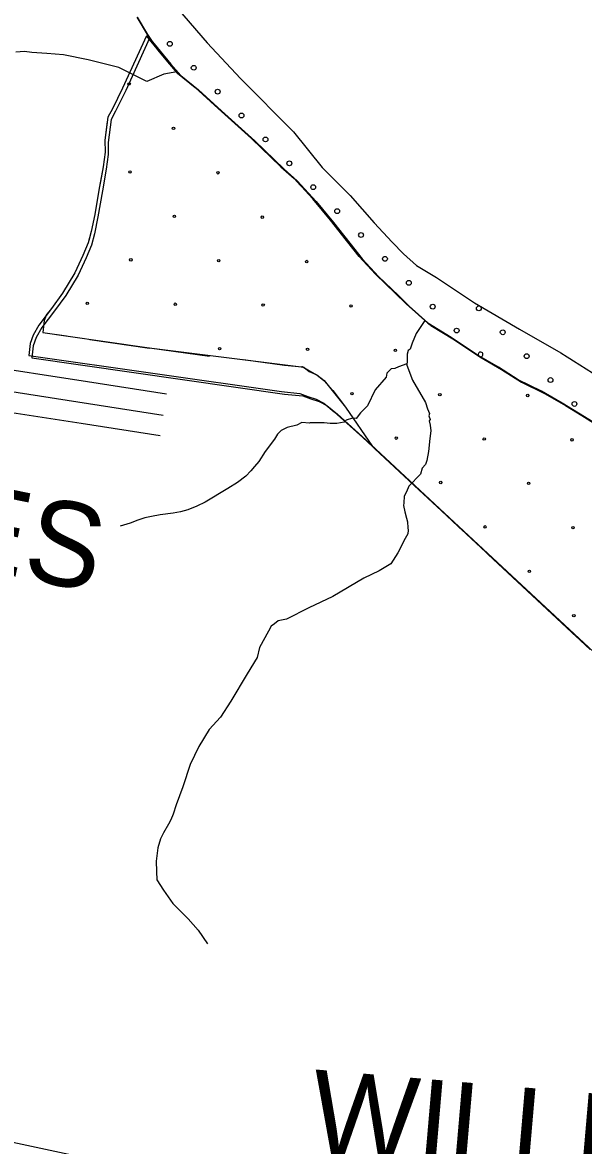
# Model space of a CAD drawing. Extents: x 1551132 to 1791609, y 378168 to 563823.
# Drawn here: x 1642504 to 1644958, y 474705 to 479620 of the extents above; entities that cross this region are included whole.
import ezdxf

# ---------------------------------------------------------------- set-up
doc = ezdxf.new("R2010")
doc.units = 0
for name, color, linetype in [('DESIGN - EROSION CONTROL - Devices', 7, 'Continuous'), ('DESIGN - ROW - Right-of-Way and Easement Labels', 7, 'Continuous'), ('DESIGN - SCRATCH - User 1', 7, 'Continuous'), ('DESIGN - TRAFFIC CONTROL PERMANENT - Pavement Marking Text', 7, 'Continuous'), ('DESIGN - TRANSPORTATION - Edge of Traveled Way', 7, 'Continuous'), ('DESIGN - TRANSPORTATION - Text', 7, 'Continuous'), ('SURVEY - PROPERTY - Owners', 7, 'Continuous'), ('SURVEY - TRANSPORTATION - Roads', 7, 'Continuous'), ('SURVEY - VEGETATION - Features with Text', 7, 'Continuous')]:
    doc.layers.add(name, color=color, linetype=linetype)

msp = doc.modelspace()

# ---------------------------------------------------------------- linework, layer by layer
at = {"layer": 'DESIGN - EROSION CONTROL - Devices'}
for centre in [(1642970.164, 479350.282), (1642970.164, 479350.282), (1643164.307, 479156.139), (1643164.307, 479156.139), (1642973.897, 478965.73), (1642973.897, 478965.73), (1643358.45, 478961.996), (1643358.45, 478961.996), (1643168.041, 478771.586), (1643168.041, 478771.586), (1643552.594, 478767.853), (1643552.594, 478767.853), (1642977.631, 478581.177), (1642977.631, 478581.177), (1643362.184, 478577.443), (1643362.184, 478577.443), (1643746.737, 478573.71), (1643746.737, 478573.71), (1642787.221, 478390.767), (1642787.221, 478390.767), (1643171.774, 478387.033), (1643171.774, 478387.033), (1643556.327, 478383.3), (1643556.327, 478383.3), (1643940.88, 478379.566), (1643940.88, 478379.566), (1643365.917, 478192.89), (1643365.917, 478192.89), (1643750.47, 478189.157), (1643750.47, 478189.157), (1644135.023, 478185.423), (1644135.023, 478185.423), (1643944.614, 477995.013), (1643944.614, 477995.013), (1644329.166, 477991.28), (1644329.166, 477991.28), (1644713.719, 477987.546), (1644713.719, 477987.546), (1644138.757, 477800.87), (1644138.757, 477800.87), (1644523.31, 477797.137), (1644523.31, 477797.137), (1644907.863, 477793.403), (1644907.863, 477793.403), (1644332.9, 477606.727), (1644332.9, 477606.727), (1644717.453, 477602.993), (1644717.453, 477602.993), (1644527.043, 477412.584), (1644527.043, 477412.584), (1644911.596, 477408.85), (1644911.596, 477408.85), (1644721.186, 477218.44), (1644721.186, 477218.44), (1644915.33, 477024.297), (1644915.33, 477024.297)]:
    msp.add_circle(centre, 5.28, dxfattribs=at)
at = {"layer": 'DESIGN - SCRATCH - User 1'}
for points in [[(1643182.424, 479680.842), (1643312.212, 479530.805), (1643457.892, 479374.518), (1643688.428, 479140.92), (1643814.134, 478984.933), (1643936.322, 478863.022), (1644042.553, 478743.352), (1644121.293, 478658.116), (1644170.542, 478607.348), (1644227.782, 478556.464), (1644314.971, 478503.137), (1644481.301, 478392.601), (1644677.546, 478277.623), (1644857.984, 478174.888), (1644996.647, 478086.777)], [(1644999.555, 477870.513), (1644936.148, 477909.481), (1644864.833, 477954.565), (1644773.61, 478005.95), (1644672.38, 478055.476), (1644585.215, 478110.802), (1644490.059, 478166.245), (1644379.203, 478241.939), (1644276.139, 478303.507), (1644181.416, 478388.968), (1644134.109, 478435.711), (1644047.344, 478519.054), (1643976.488, 478596.173), (1643921.506, 478665.041), (1643850.816, 478754.16), (1643774.184, 478847.371), (1643691.511, 478936.673), (1643634.271, 478987.558), (1643506.108, 479111.553), (1643360.078, 479243.814), (1643259.447, 479335.375), (1643182.39, 479398.56), (1643139.108, 479447.245), (1643095.884, 479499.929), (1643050.868, 479566.648), (1643005.986, 479643.383)], [(1643045.827, 479560.939), (1642941.396, 479332.708), (1642896.939, 479242.064), (1642877.231, 479205.513), (1642864.623, 479104.877), (1642865.489, 479052.076), (1642856.598, 478988.191), (1642839.29, 478894.013), (1642820.09, 478779.06), (1642804.674, 478705.659), (1642791.182, 478656.232), (1642768.008, 478600.522), (1642733.35, 478524.154), (1642679.318, 478435.226), (1642630.394, 478368.641), (1642607.228, 478338.099), (1642598.787, 478316.29), (1642593.162, 478263.189), (1642693.01, 478248.938), (1643057.234, 478196.187), (1643733.66, 478111.085), (1643757.568, 478092.793), (1643791.317, 478077.318), (1643823.666, 478053.409), (1643916.481, 477936.656), (1644034.611, 477763.626), (1644336.295, 477482.111), (1644986.996, 476875.421)], [(1644999.555, 477870.513), (1644936.148, 477909.481), (1644864.833, 477954.565), (1644773.61, 478005.95), (1644672.38, 478055.476), (1644585.215, 478110.802), (1644490.059, 478166.245), (1644379.203, 478241.939), (1644276.139, 478303.507), (1644181.416, 478388.968), (1644134.109, 478435.711), (1644047.344, 478519.054), (1643976.488, 478596.173), (1643921.506, 478665.041), (1643850.816, 478754.16), (1643774.184, 478847.371), (1643691.511, 478936.673), (1643634.271, 478987.558), (1643506.108, 479111.553), (1643360.078, 479243.814), (1643259.447, 479335.375), (1643182.39, 479398.56), (1643139.108, 479447.245), (1643045.827, 479560.939)]]:
    msp.add_lwpolyline(points, dxfattribs=at)
at = {"layer": 'DESIGN - TRAFFIC CONTROL PERMANENT - Pavement Marking Text'}
for points in [[(1643045.827, 479560.939), (1642941.396, 479332.708), (1642896.939, 479242.064), (1642877.231, 479205.513), (1642864.623, 479104.877), (1642865.489, 479052.076), (1642856.598, 478988.191), (1642839.29, 478894.013), (1642820.09, 478779.06), (1642804.674, 478705.659), (1642791.182, 478656.232), (1642768.008, 478600.522), (1642733.35, 478524.154), (1642679.318, 478435.226), (1642630.394, 478368.641), (1642574.979, 478295.731), (1642550.363, 478251.238), (1642537.055, 478214.604), (1642531.522, 478161.878), (1643636.429, 478004.282), (1643716.319, 477996.899), (1643751.334, 477983.665), (1643787.967, 477972.015), (1643821.308, 477954.006), (1643867.19, 477916.647), (1643991.995, 477803.119), (1644336.295, 477482.111), (1644986.996, 476875.421)], [(1643045.827, 479560.939), (1642941.396, 479332.708), (1642896.939, 479242.064), (1642877.231, 479205.513), (1642864.623, 479104.877), (1642865.489, 479052.076), (1642856.598, 478988.191), (1642839.29, 478894.013), (1642820.09, 478779.06), (1642804.674, 478705.659), (1642791.182, 478656.232), (1642768.008, 478600.522), (1642733.35, 478524.154), (1642679.318, 478435.226), (1642630.394, 478368.641), (1642574.979, 478295.731), (1642550.363, 478251.238), (1642537.055, 478214.604), (1642531.522, 478161.878), (1643636.429, 478004.282), (1643716.319, 477996.899), (1643751.334, 477983.665), (1643787.967, 477972.015), (1643821.308, 477954.006), (1643867.19, 477916.647), (1643991.995, 477803.119), (1644336.295, 477482.111), (1644986.996, 476875.421)], [(1643045.827, 479560.939), (1642941.396, 479332.708), (1642896.939, 479242.064), (1642877.231, 479205.513), (1642864.623, 479104.877), (1642865.489, 479052.076), (1642856.598, 478988.191), (1642839.29, 478894.013), (1642820.09, 478779.06), (1642804.674, 478705.659), (1642791.182, 478656.232), (1642768.008, 478600.522), (1642733.35, 478524.154), (1642679.318, 478435.226), (1642630.394, 478368.641), (1642574.979, 478295.731), (1642550.363, 478251.238), (1642537.055, 478214.604), (1642531.522, 478161.878), (1643636.429, 478004.282), (1643716.319, 477996.899), (1643751.334, 477983.665), (1643787.967, 477972.015), (1643821.308, 477954.006), (1643867.19, 477916.647), (1643991.995, 477803.119), (1644336.295, 477482.111), (1644986.996, 476875.421)], [(1643045.827, 479560.939), (1642941.396, 479332.708), (1642896.939, 479242.064), (1642877.231, 479205.513), (1642864.623, 479104.877), (1642865.489, 479052.076), (1642856.598, 478988.191), (1642839.29, 478894.013), (1642820.09, 478779.06), (1642804.674, 478705.659), (1642791.182, 478656.232), (1642768.008, 478600.522), (1642733.35, 478524.154), (1642679.318, 478435.226), (1642630.394, 478368.641), (1642574.979, 478295.731), (1642550.363, 478251.238), (1642537.055, 478214.604), (1642531.522, 478161.878), (1643636.429, 478004.282), (1643716.319, 477996.899), (1643751.334, 477983.665), (1643787.967, 477972.015), (1643821.308, 477954.006), (1643867.19, 477916.647), (1643991.995, 477803.119), (1644336.295, 477482.111), (1644986.996, 476875.421)], [(1643045.827, 479560.939), (1642941.396, 479332.708), (1642896.939, 479242.064), (1642877.231, 479205.513), (1642864.623, 479104.877), (1642865.489, 479052.076), (1642856.598, 478988.191), (1642839.29, 478894.013), (1642820.09, 478779.06), (1642804.674, 478705.659), (1642791.182, 478656.232), (1642768.008, 478600.522), (1642733.35, 478524.154), (1642679.318, 478435.226), (1642630.394, 478368.641), (1642574.979, 478295.731), (1642550.363, 478251.238), (1642537.055, 478214.604), (1642531.522, 478161.878), (1643636.429, 478004.282), (1643716.319, 477996.899), (1643751.334, 477983.665), (1643787.967, 477972.015), (1643821.308, 477954.006), (1643867.19, 477916.647), (1643991.995, 477803.119), (1644336.295, 477482.111), (1644986.996, 476875.421)], [(1643045.827, 479560.939), (1643139.108, 479447.245), (1643182.39, 479398.56), (1643259.447, 479335.375), (1643360.078, 479243.814), (1643506.108, 479111.553), (1643634.271, 478987.558), (1643691.511, 478936.673), (1643774.184, 478847.371), (1643850.816, 478754.16), (1643921.506, 478665.041), (1643976.488, 478596.173), (1644047.344, 478519.054), (1644134.109, 478435.711), (1644181.416, 478388.968), (1644276.139, 478303.507), (1644379.203, 478241.939), (1644490.059, 478166.245), (1644585.215, 478110.802), (1644672.38, 478055.476), (1644773.61, 478005.95), (1644864.833, 477954.565), (1644936.148, 477909.481), (1644999.555, 477870.513)], [(1643045.827, 479560.939), (1643139.108, 479447.245), (1643182.39, 479398.56), (1643259.447, 479335.375), (1643360.078, 479243.814), (1643506.108, 479111.553), (1643634.271, 478987.558), (1643691.511, 478936.673), (1643774.184, 478847.371), (1643850.816, 478754.16), (1643921.506, 478665.041), (1643976.488, 478596.173), (1644047.344, 478519.054), (1644134.109, 478435.711), (1644181.416, 478388.968), (1644276.139, 478303.507), (1644379.203, 478241.939), (1644490.059, 478166.245), (1644585.215, 478110.802), (1644672.38, 478055.476), (1644773.61, 478005.95), (1644864.833, 477954.565), (1644936.148, 477909.481), (1644999.555, 477870.513)], [(1643045.827, 479560.939), (1643139.108, 479447.245), (1643182.39, 479398.56), (1643259.447, 479335.375), (1643360.078, 479243.814), (1643506.108, 479111.553), (1643634.271, 478987.558), (1643691.511, 478936.673), (1643774.184, 478847.371), (1643850.816, 478754.16), (1643921.506, 478665.041), (1643976.488, 478596.173), (1644047.344, 478519.054), (1644134.109, 478435.711), (1644181.416, 478388.968), (1644276.139, 478303.507), (1644379.203, 478241.939), (1644490.059, 478166.245), (1644585.215, 478110.802), (1644672.38, 478055.476), (1644773.61, 478005.95), (1644864.833, 477954.565), (1644936.148, 477909.481), (1644999.555, 477870.513)], [(1643045.827, 479560.939), (1643139.108, 479447.245), (1643182.39, 479398.56), (1643259.447, 479335.375), (1643360.078, 479243.814), (1643506.108, 479111.553), (1643634.271, 478987.558), (1643691.511, 478936.673), (1643774.184, 478847.371), (1643850.816, 478754.16), (1643921.506, 478665.041), (1643976.488, 478596.173), (1644047.344, 478519.054), (1644134.109, 478435.711), (1644181.416, 478388.968), (1644276.139, 478303.507), (1644379.203, 478241.939), (1644490.059, 478166.245), (1644585.215, 478110.802), (1644672.38, 478055.476), (1644773.61, 478005.95), (1644864.833, 477954.565), (1644936.148, 477909.481), (1644999.555, 477870.513)], [(1643045.827, 479560.939), (1643139.108, 479447.245), (1643182.39, 479398.56), (1643259.447, 479335.375), (1643360.078, 479243.814), (1643506.108, 479111.553), (1643634.271, 478987.558), (1643691.511, 478936.673), (1643774.184, 478847.371), (1643850.816, 478754.16), (1643921.506, 478665.041), (1643976.488, 478596.173), (1644047.344, 478519.054), (1644134.109, 478435.711), (1644181.416, 478388.968), (1644276.139, 478303.507), (1644379.203, 478241.939), (1644490.059, 478166.245), (1644585.215, 478110.802), (1644672.38, 478055.476), (1644773.61, 478005.95), (1644864.833, 477954.565), (1644936.148, 477909.481), (1644999.555, 477870.513)], [(1643059.518, 479550.681), (1642955.087, 479322.45), (1642910.63, 479231.806), (1642890.922, 479195.255), (1642878.314, 479094.619), (1642879.181, 479041.817), (1642870.289, 478977.932), (1642852.981, 478883.755), (1642833.781, 478768.802), (1642818.365, 478695.4), (1642804.874, 478645.974), (1642781.699, 478590.264), (1642747.042, 478513.895), (1642693.01, 478424.968), (1642644.086, 478358.383), (1642588.67, 478285.472), (1642564.054, 478240.98), (1642550.746, 478204.345), (1642545.213, 478151.619), (1643650.12, 477994.024), (1643730.01, 477986.64), (1643765.026, 477973.407), (1643801.658, 477961.756), (1643834.999, 477943.748), (1643880.881, 477906.388), (1644005.687, 477792.86), (1644349.987, 477471.852), (1645000.688, 476865.162)], [(1643059.518, 479550.681), (1643152.799, 479436.986), (1643196.082, 479388.301), (1643273.138, 479325.117), (1643373.769, 479233.556), (1643519.799, 479101.294), (1643647.962, 478977.299), (1643705.203, 478926.415), (1643787.876, 478837.112), (1643864.507, 478743.902), (1643935.197, 478654.783), (1643990.179, 478585.914), (1644061.036, 478508.796), (1644147.8, 478425.452), (1644195.108, 478378.709), (1644289.83, 478293.249), (1644392.895, 478231.68), (1644503.75, 478155.987), (1644598.906, 478100.544), (1644686.071, 478045.217), (1644787.302, 477995.691), (1644878.525, 477944.307), (1644949.84, 477899.222), (1645013.246, 477860.254)]]:
    msp.add_lwpolyline(points, dxfattribs=at)
for centre in [(1643148.266, 479526.102), (1643148.266, 479526.102), (1643252.805, 479421.563), (1643252.805, 479421.563), (1643357.343, 479317.024), (1643357.343, 479317.024), (1643461.882, 479212.486), (1643461.882, 479212.486), (1643566.421, 479107.947), (1643566.421, 479107.947), (1643670.959, 479003.408), (1643670.959, 479003.408), (1643775.498, 478898.87), (1643775.498, 478898.87), (1643880.037, 478794.331), (1643880.037, 478794.331), (1643984.575, 478689.792), (1643984.575, 478689.792), (1644089.114, 478585.254), (1644089.114, 478585.254), (1644193.653, 478480.715), (1644193.653, 478480.715), (1644298.191, 478376.176), (1644298.191, 478376.176), (1644499.801, 478368.709), (1644499.801, 478368.709), (1644402.73, 478271.638), (1644402.73, 478271.638), (1644604.34, 478264.171), (1644604.34, 478264.171), (1644708.879, 478159.632), (1644708.879, 478159.632), (1644813.417, 478055.093), (1644813.417, 478055.093), (1644917.956, 477950.555), (1644917.956, 477950.555)]:
    msp.add_circle(centre, 10.56, dxfattribs=at)
for centre, start, end in [((1643245.337, 479623.173), 199.775381, 241.946849), ((1644507.269, 478167.099), 266.858423, 212.686824), ((1644910.489, 478152.165), 205.827484, 269.306095)]:
    msp.add_arc(centre, 10.56, start, end, dxfattribs=at)
at = {"layer": 'DESIGN - TRANSPORTATION - Edge of Traveled Way'}
for points in [[(1643182.424, 479680.842), (1643312.212, 479530.805), (1643457.892, 479374.518), (1643688.428, 479140.92), (1643814.134, 478984.933), (1643936.322, 478863.022), (1644042.553, 478743.352), (1644121.293, 478658.116), (1644170.542, 478607.348), (1644227.782, 478556.464), (1644314.971, 478503.137), (1644481.301, 478392.601), (1644677.546, 478277.623), (1644857.984, 478174.888), (1644996.647, 478086.777)], [(1643005.986, 479643.383), (1643050.868, 479566.648), (1643095.884, 479499.929), (1643139.108, 479447.245), (1643182.39, 479398.56), (1643259.447, 479335.375), (1643360.078, 479243.814), (1643506.108, 479111.553), (1643634.271, 478987.558), (1643691.511, 478936.673), (1643774.184, 478847.371), (1643850.816, 478754.16), (1643921.506, 478665.041), (1643976.488, 478596.173), (1644047.344, 478519.054), (1644134.109, 478435.711), (1644181.416, 478388.968), (1644276.139, 478303.507), (1644379.203, 478241.939), (1644490.059, 478166.245), (1644585.215, 478110.802), (1644672.38, 478055.476), (1644773.61, 478005.95), (1644864.833, 477954.565), (1644936.148, 477909.481), (1644999.555, 477870.513)]]:
    msp.add_lwpolyline(points, dxfattribs=at)
at = {"layer": 'DESIGN - TRANSPORTATION - Text'}
for points in [[(1643178.124, 479403.352), (1643122.2, 479394.252), (1643047.818, 479361.242), (1642924.73, 479422.977), (1642791.283, 479456.828), (1642683.652, 479478.32), (1642609.77, 479483.337), (1642543.889, 479488.237), (1642511.973, 479492.679), (1642473.949, 479489.195)], [(1644263.039, 478315.324), (1644226.207, 478258.223), (1644207.666, 478216.438), (1644199.324, 478190.538), (1644191.258, 478184.637), (1644187.041, 478168.687), (1644186.833, 478152.678), (1644186.641, 478138.67), (1644184.408, 478120.677), (1644209.499, 478054.284), (1644266.164, 477957.432), (1644275.78, 477929.272), (1644283.505, 477909.155), (1644281.372, 477899.172), (1644287.155, 477883.08), (1644283.08, 477877.129), (1644286.813, 477857.062), (1644290.488, 477832.995), (1644286.038, 477799.027), (1644279.297, 477743.076), (1644272.764, 477703.133), (1644266.531, 477685.199), (1644252.331, 477669.382), (1644243.989, 477643.473), (1644193.316, 477590.122), (1644183.007, 477566.246), (1644172.749, 477546.371), (1644172.374, 477518.353), (1644170.216, 477506.37), (1644175.833, 477478.269), (1644183.457, 477450.143), (1644187.241, 477434.076), (1644188.891, 477408.034), (1644190.757, 477398), (1644188.541, 477382.017), (1644178.282, 477362.141), (1644145.458, 477298.539), (1644114.851, 477250.921), (1644064.468, 477219.587), (1643996.103, 477188.495), (1643861.131, 477108.276), (1643756.534, 477057.666), (1643657.961, 477008.973), (1643621.887, 477001.456), (1643605.712, 476987.664), (1643591.596, 476977.856), (1643579.313, 476956.005), (1643540.389, 476884.478), (1643529.806, 476840.585), (1643486.882, 476769.117), (1643415.35, 476649.997), (1643370.459, 476580.554), (1643319.752, 476525.202), (1643274.811, 476451.759), (1643237.771, 476372.198), (1643204.496, 476274.571), (1643175.48, 476196.902), (1643162.931, 476155.042), (1643152.623, 476131.167), (1643142.364, 476111.291), (1643119.873, 476073.565), (1643107.54, 476047.715), (1643095.015, 476007.847), (1643088.249, 475949.895), (1643089.632, 475903.836), (1643091.149, 475867.785), (1643120.531, 475823.35), (1643161.722, 475764.741), (1643228.779, 475697.764), (1643272.069, 475647.138), (1643313.26, 475588.519)], [(1644185.033, 478125.736), (1644148.334, 478113.169), (1644132.242, 478105.385), (1644116.226, 478103.602), (1644098.001, 478085.835), (1644093.768, 478067.876), (1644047.061, 478012.475), (1644012.162, 477942.889), (1643981.762, 477911.28), (1643963.454, 477887.513), (1643947.471, 477887.73), (1643919.389, 477880.113), (1643911.264, 477870.212), (1643879.215, 477864.646), (1643849.24, 477865.054), (1643823.291, 477867.412), (1643761.351, 477868.262), (1643759.326, 477866.287), (1643725.385, 477868.754), (1643703.244, 477857.045), (1643661.153, 477847.612), (1643647.062, 477839.803), (1643634.987, 477833.961), (1643618.787, 477818.169), (1643606.504, 477796.319), (1643565.822, 477742.834), (1643537.264, 477699.191), (1643518.99, 477677.416), (1643502.732, 477657.623), (1643480.432, 477633.914), (1643444.091, 477606.389), (1643401.784, 477580.946), (1643303.053, 477520.245), (1643266.846, 477502.728), (1643226.663, 477487.26), (1643194.564, 477477.693), (1643162.515, 477472.127), (1643106.458, 477464.885), (1643068.384, 477457.401), (1643038.334, 477451.809), (1643008.227, 477442.209), (1642974.077, 477428.667), (1642931.012, 477415.833)]]:
    msp.add_lwpolyline(points, dxfattribs=at)
at = {"layer": 'SURVEY - PROPERTY - Owners'}
for points in [[(1640334.257, 478082.816), (1640478.528, 478085.483), (1640698.565, 478066.507), (1640790.429, 478047.24), (1640886.377, 478033.94), (1640944.201, 478029.532), (1641008.457, 478028.298), (1641032.532, 478031.982), (1641062.698, 478041.599), (1641119.021, 478060.882), (1641252.11, 478131.251), (1641312.567, 478160.502), (1641360.907, 478181.894), (1641403.056, 478191.303), (1641421.106, 478191.111), (1641441.122, 478190.844), (1641481.146, 478188.303), (1641581.044, 478170.936), (1641822.68, 478119.609), (1642156.214, 478051.033), (1643119.491, 477901.888)], [(1642294.56, 478125.035), (1642788.665, 478048.533), (1643133.916, 477995.074)], [(1642266.261, 477942.205), (1642760.366, 477865.703), (1643105.608, 477812.244)]]:
    msp.add_lwpolyline(points, dxfattribs=at)
at = {"layer": 'SURVEY - TRANSPORTATION - Roads'}
msp.add_lwpolyline([(1642429.572, 474726.588), (1642461.113, 474720.563), (1642768.139, 474653.787), (1642921.627, 474616.727)], dxfattribs=at)
at = {"layer": 'SURVEY - VEGETATION - Features with Text'}
for points in [[(1643045.827, 479560.939), (1642941.396, 479332.708), (1642935.663, 479321.025)], [(1643045.827, 479560.939), (1643139.108, 479447.245), (1643182.39, 479398.56), (1643222.431, 479365.726)], [(1643334.995, 479266.64), (1643360.078, 479243.814), (1643506.108, 479111.553), (1643529.865, 479088.561)], [(1642874.681, 479185.138), (1642864.623, 479104.877), (1642865.489, 479052.076), (1642856.598, 478988.191), (1642844.706, 478923.464)], [(1643529.865, 479088.569), (1643634.271, 478987.558), (1643691.511, 478936.673), (1643720.136, 478905.748)], [(1642844.706, 478923.464), (1642839.29, 478894.013), (1642820.09, 478779.06), (1642804.674, 478705.659), (1642793.482, 478664.649)], [(1643818.917, 478792.953), (1643850.816, 478754.16), (1643921.506, 478665.041), (1643976.488, 478596.173), (1643984.538, 478587.406)], [(1643984.538, 478587.414), (1644047.344, 478519.054), (1644134.109, 478435.711), (1644170.283, 478399.968)], [(1642734.559, 478526.812), (1642733.35, 478524.154), (1642679.318, 478435.226), (1642630.394, 478368.641), (1642606.503, 478337.207)], [(1642606.962, 478337.982), (1642598.928, 478315.882), (1642593.395, 478263.155), (1642696.334, 478248.472)], [(1644281.955, 478300.032), (1644379.203, 478241.939), (1644490.059, 478166.245), (1644504.3, 478157.945)], [(1642798.082, 478232.13), (1643059.434, 478194.854)], [(1643059.684, 478196.579), (1643321.036, 478159.295)], [(1643470.549, 478145.336), (1643649.987, 478119.744), (1643726.643, 478112.66)], [(1644504.3, 478157.954), (1644585.215, 478110.802), (1644672.38, 478055.476), (1644732.653, 478025.984)], [(1643726.235, 478114.044), (1643726.593, 478113.952), (1643758.784, 478094.843), (1643792.825, 478077.009), (1643822.524, 478053.484), (1643861.232, 478008.716), (1643916.714, 477936.964)], [(1644864.575, 477954.707), (1644864.833, 477954.565), (1644936.148, 477909.481), (1644999.555, 477870.513), (1645066.903, 477827.487), (1645088.578, 477815.053)], [(1644044.644, 477754.034), (1644237.739, 477574.005)], [(1644237.739, 477574.005), (1644336.295, 477482.111), (1644430.826, 477393.975)], [(1644540.541, 477291.681), (1644733.628, 477111.652)], [(1644733.628, 477111.652), (1644926.723, 476931.614)]]:
    msp.add_lwpolyline(points, dxfattribs=at)

# ---------------------------------------------------------------- texts
at = {"layer": 'DESIGN - ROW - Right-of-Way and Easement Labels'}
for s, height, rotation, p in [('ESTES', 369.992, 348.3818, (1641228.24, 477450.968)), ('WILLIAMSPORT', 369.9914, 355.077844, (1643752.674, 474669.729))]:
    msp.add_text(s, height=height, rotation=rotation, dxfattribs=at).set_placement(p)

doc.saveas('drawing.dxf')
